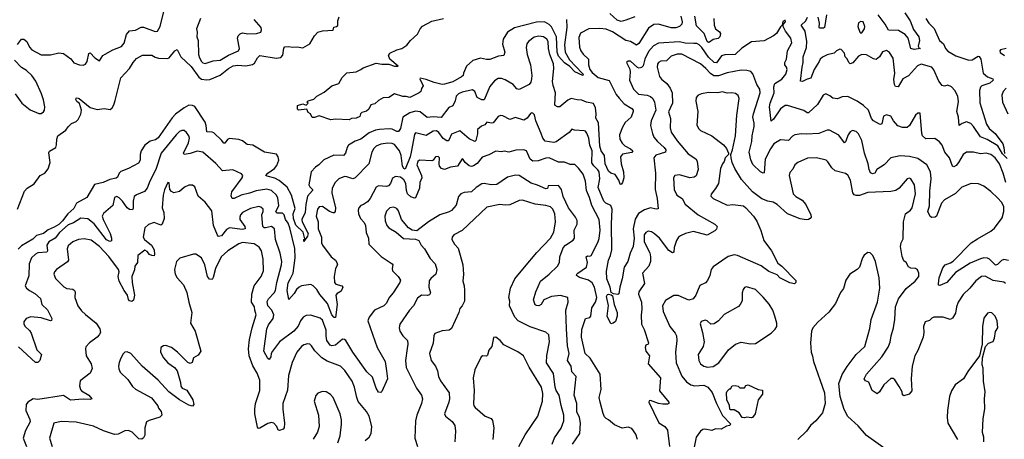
# Model space of a CAD drawing. Extents: x 1771496 to 1971148, y 471553 to 643630.
# Tile 342 of 656: x 1839709 to 1848180, y 560856 to 564463. Entities that reach past the tile are written whole.
import ezdxf

# ---------------------------------------------------------------- set-up
doc = ezdxf.new("R2010")
doc.units = 0

msp = doc.modelspace()

# ---------------------------------------------------------------- linework, layer by layer
at = {"layer": '0CON10XD'}
for points in [[(1839689.2, 564250.8), (1839725, 564296.7), (1839745, 564296.2), (1839770.8, 564275), (1839793.3, 564226.7), (1839813.3, 564205), (1839895, 564161.2), (1839975, 564160.8), (1840045, 564178.6), (1840085, 564172.9), (1840148.3, 564128.3), (1840175, 564092), (1840225, 564074.2), (1840255, 564072.5), (1840275, 564080), (1840290.5, 564105), (1840305, 564172.5), (1840315, 564177.5), (1840354.4, 564135), (1840395, 564111.2), (1840425.6, 564154.4), (1840445, 564168), (1840511.2, 564205), (1840585, 564234.3), (1840607.1, 564262.9), (1840629.5, 564335), (1840652.6, 564367.4), (1840705, 564372.5), (1840755, 564398.9), (1840775, 564400.6), (1840875, 564362.5), (1840895, 564366.2), (1840918.1, 564405), (1840970, 564615)], [(1839691.1, 562835), (1839751, 562989), (1839774.7, 563015.3), (1839835, 563053.1), (1839885.6, 563124.4), (1839925.8, 563145), (1839955, 563180), (1839970, 563235), (1839960.7, 563319.3), (1839966.7, 563333.3), (1840018.8, 563365), (1840027, 563387), (1840027.5, 563435), (1840037.5, 563465), (1840105.9, 563514.1), (1840125, 563542.5), (1840155, 563570), (1840195, 563587.5), (1840212.5, 563605), (1840235, 563650), (1840240, 563685), (1840223.6, 563743.6), (1840201.2, 563761.2), (1840192.9, 563777.1), (1840195, 563790), (1840205, 563792.2), (1840221.4, 563785), (1840315, 563708.9), (1840375, 563691.5), (1840435, 563698.6), (1840487.7, 563692.3), (1840503.8, 563705), (1840519.3, 563730.7), (1840530.9, 563769.1), (1840580.8, 563965), (1840655, 564044), (1840684.1, 564095.9), (1840715, 564130.8), (1840765, 564159.4), (1840845, 564158.5), (1840875, 564140.5), (1840902.6, 564132.6), (1840980.9, 564129.1), (1840995, 564135.7), (1841045, 564196.9), (1841065, 564206.2), (1841094.4, 564145), (1841185, 564061.8), (1841250.2, 563970.2), (1841273.4, 563953.4), (1841315, 563945.7), (1841345, 563950.2), (1841435, 563985.7), (1841505, 564043.8), (1841545, 564066.4), (1841585, 564071.2), (1841655, 564065.7), (1841711.6, 564078.4), (1841729.4, 564090.6), (1841755, 564134.2), (1841775.8, 564155.8), (1841915, 564132.5), (1841955, 564137.5), (1841972.1, 564157.9), (1841981.9, 564218.1), (1841990, 564230), (1842025, 564234), (1842056.1, 564226.1), (1842095, 564228.8), (1842145, 564221.2), (1842206.2, 564255), (1842245, 564325.8), (1842275, 564355.6), (1842315, 564367.1), (1842405, 564373.8), (1842410.5, 564399.5), (1842435, 564404.2), (1842445.6, 564414.4), (1842445.5, 564455), (1842456.9, 564486.9)], [(1845396.7, 564495), (1845408.9, 564445), (1845404.4, 564425), (1845384.3, 564405), (1845355, 564392.2), (1845315, 564393.2), (1845205, 564424.7), (1845165, 564421.2), (1845118.7, 564391.3), (1845035, 564258.1), (1845015, 564245.6), (1844964.6, 564274.6), (1844925, 564283.8), (1844809.4, 564359.4), (1844755, 564380.9), (1844701.1, 564388.9), (1844605, 564385.7), (1844533.2, 564346.8), (1844519.7, 564310.3), (1844526.4, 564226.4), (1844537.1, 564195), (1844557.4, 564167.4), (1844603.3, 564125), (1844601.5, 564075), (1844615, 564034.4), (1844635, 564008.2), (1844686.7, 563966.7), (1844779.6, 563939.6), (1844841.3, 563821.3), (1844867.6, 563787.6), (1844909.2, 563739.2), (1844975, 563700.8), (1844987.1, 563685), (1844987.5, 563675), (1844970.8, 563625), (1844919.4, 563580.6), (1844895, 563540), (1844868.5, 563475), (1844872.7, 563435), (1844892.4, 563402.4), (1844915, 563378.9), (1844965, 563353.1), (1844983.8, 563335), (1844976.9, 563323.1), (1844895, 563306), (1844877.7, 563285), (1844883.3, 563225), (1844902.7, 563155), (1844905.8, 563105), (1844896.2, 563063.8), (1844885, 563046.7), (1844875, 563050), (1844862.9, 563085), (1844831.5, 563131.5), (1844795, 563145.2), (1844775, 563161.6), (1844744.8, 563225), (1844740, 563295), (1844713.1, 563335), (1844699.5, 563375), (1844687.7, 563577.7), (1844666.4, 563616.4), (1844667.7, 563655), (1844664.3, 563705), (1844645, 563742.7), (1844585, 563754.8), (1844545, 563772.9), (1844505, 563774.4), (1844455, 563786.5), (1844425, 563771.8), (1844355, 563714.3), (1844335, 563714), (1844317, 563727), (1844312.9, 563735), (1844317.9, 563835), (1844297.9, 563897.9), (1844293.3, 563933.3), (1844304.3, 564045), (1844301.1, 564085), (1844269.8, 564165), (1844259, 564215), (1844256.6, 564275), (1844243.3, 564295), (1844215, 564315.3), (1844175, 564322.1), (1844135, 564312.1), (1844086.9, 564275), (1844073.1, 564255), (1844067.8, 564225), (1844074.5, 564165), (1844103.8, 564075), (1844115.4, 563985), (1844113.3, 563955), (1844105.7, 563925), (1844092.8, 563907.2), (1844007, 563863), (1843985, 563870), (1843954, 563905), (1843885, 563947.1), (1843855, 563956.7), (1843825, 563956.7), (1843795, 563936.9), (1843755, 563888.1), (1843705, 563774.2), (1843684.5, 563774.5), (1843644.4, 563794.4), (1843625.6, 563845), (1843605, 563861.1), (1843515, 563840), (1843485.5, 563825), (1843465, 563805.5), (1843455.5, 563764.5), (1843435, 563723.8), (1843401.5, 563708.5), (1843335, 563623.3), (1843265, 563627.8), (1843215, 563621.8), (1843155, 563672.7), (1843115, 563676.6), (1843065, 563664), (1843005, 563625.4), (1842985, 563528.8), (1842968.7, 563501.3), (1842955, 563501.1), (1842915, 563521.2), (1842886.6, 563526.6), (1842805, 563520.2)], [(1845001.8, 564488.2), (1844925, 564458.9), (1844885, 564447.5), (1844850.3, 564460.3), (1844785, 564516.9)], [(1845680, 564475), (1845684.1, 564415), (1845695.3, 564385.3), (1845729.9, 564359.9), (1845737.3, 564345), (1845733.1, 564315), (1845719.3, 564300.7), (1845675, 564291.9), (1845645, 564270.7), (1845635, 564268), (1845625, 564274.7), (1845597.7, 564345), (1845531.9, 564411.9), (1845516.3, 564495)], [(1848205, 563270), (1848165, 563310.8), (1848125, 563377.8), (1848032.3, 563432.3), (1847976, 563456), (1847915, 563546.2), (1847890.5, 563570.5), (1847855, 563584.6), (1847818.3, 563571.7), (1847792.5, 563555), (1847785.5, 563625), (1847772.8, 563675), (1847786.2, 563756.2), (1847781.1, 563805), (1847754.5, 563855), (1847725, 563885.6), (1847695, 563902), (1847665, 563890.8), (1847645, 563898.1), (1847616.2, 563936.2), (1847575, 564033.8), (1847555, 564054), (1847465, 564080.4), (1847433.3, 564066.7), (1847355, 563981.1), (1847305.7, 563955), (1847266.2, 563885), (1847245, 563888.8), (1847235, 563907.5), (1847228.7, 563948.7), (1847238.2, 564005), (1847223.4, 564133.4), (1847192.7, 564182.7), (1847165, 564197.8), (1847133.3, 564186.7), (1847105, 564144), (1847078.9, 564121.1), (1847055, 564125.7), (1846995, 564162), (1846955, 564164), (1846925, 564148.8), (1846877.8, 564092.2), (1846855, 564084), (1846841.4, 564095), (1846827.5, 564127.5), (1846812.2, 564145), (1846805, 564176), (1846777.5, 564207.5), (1846765, 564210), (1846735, 564195.8), (1846715, 564174.3), (1846655, 564161.5), (1846615, 564140.6), (1846596.2, 564125), (1846587.5, 564105), (1846543.3, 564035), (1846515, 563960.8), (1846485, 563953.3), (1846445, 563933.1), (1846427.5, 563935), (1846440, 564055), (1846450.7, 564095), (1846448.8, 564145), (1846478.7, 564225), (1846480.2, 564275), (1846465.8, 564365), (1846431.6, 564415), (1846472.4, 564455), (1846488.1, 564485)], [(1846650, 564505), (1846633.4, 564396.6), (1846625, 564390.8), (1846590.8, 564390.8), (1846585.7, 564395.7), (1846588.9, 564435), (1846579.8, 564485)], [(1847323.2, 564523.2), (1847369.8, 564455), (1847398.9, 564378.9), (1847444.6, 564315), (1847450, 564285), (1847438.8, 564235), (1847447.5, 564217.5), (1847460, 564215), (1847405, 564207.8), (1847376, 564215), (1847352.1, 564305), (1847326.1, 564336.1), (1847269.4, 564369.4), (1847185, 564372.1), (1847154.7, 564425), (1847094.5, 564504.5)], [(1847228, 563595), (1847205, 563633.3), (1847165, 563646.7), (1847140, 563635), (1847125, 563568.8), (1847115, 563562.5), (1847105, 563565.7), (1847055, 563593.3), (1847038.5, 563615), (1847012.5, 563685), (1846969.2, 563725), (1846915, 563762.7), (1846835, 563802.9), (1846785, 563799.2), (1846745, 563784), (1846705, 563788), (1846679.7, 563809.7), (1846645, 563826), (1846620.8, 563815), (1846572.7, 563735), (1846495, 563661.9), (1846483.2, 563663.2), (1846455, 563682.9), (1846315, 563725.9), (1846295, 563726.7), (1846254.1, 563695.9), (1846195, 563606.9), (1846175, 563590), (1846159, 563715), (1846164.3, 563745), (1846201.1, 563835), (1846196.9, 563886.9), (1846204.7, 563915.3), (1846265, 563951.5), (1846299.6, 563995), (1846312.7, 564035), (1846307.3, 564055), (1846291.5, 564075), (1846292.2, 564095), (1846306.4, 564125), (1846313.6, 564196.4), (1846353.3, 564265), (1846344.3, 564305), (1846297.1, 564365), (1846277.5, 564405), (1846278.3, 564421.7), (1846296.2, 564445), (1846295, 564460), (1846275, 564447.5), (1846270, 564415), (1846255, 564402.5), (1846218.9, 564345), (1846194.3, 564325), (1846115, 564282), (1846005.6, 564274.4), (1845920.9, 564219.1), (1845865, 564162.9), (1845775, 564160), (1845746.9, 564153.1), (1845705, 564091.5), (1845685, 564096.2), (1845635, 564141.4), (1845576.9, 564225), (1845555, 564246.2), (1845535, 564259.1), (1845509.8, 564259.8), (1845435, 564261.3), (1845385, 564272.9), (1845205, 564262.9), (1845161, 564239), (1845118.8, 564191.2), (1845086.7, 564125), (1845072.7, 564067.3), (1845058.5, 564051.5), (1845038, 564048), (1845025, 564052.5), (1844965, 564107.1), (1844942.7, 564107.3), (1844930, 564095), (1844957.5, 564037.5), (1844962.4, 564012.4), (1844956.2, 563945), (1844989.6, 563865), (1845034, 563824), (1845106, 563816), (1845135, 563804.5), (1845155, 563785.6), (1845170.9, 563755), (1845182.3, 563685), (1845141.2, 563595), (1845136.7, 563555), (1845151.9, 563485), (1845165.6, 563455), (1845195.5, 563415), (1845253.3, 563365), (1845268.1, 563345), (1845263.8, 563325), (1845219.6, 563310.4), (1845182.4, 563297.6), (1845165.8, 563275), (1845180.3, 563145), (1845175.4, 563005), (1845194.7, 562925), (1845202.3, 562837.7), (1845185, 562833.5), (1845135, 562847.5), (1845085, 562828.5), (1845033.6, 562796.4), (1845005, 562750), (1844987.6, 562665), (1844994.8, 562585.2), (1844987.6, 562512.4), (1844961.2, 562455), (1844940.8, 562385), (1844908.8, 562335), (1844893.5, 562235), (1844871.5, 562165), (1844862.5, 562107.5), (1844855, 562102), (1844816.4, 562106.4), (1844797.7, 562117.7), (1844788.2, 562165), (1844760, 562235), (1844758.8, 562301.2), (1844775, 562396.7), (1844793.2, 562436.8), (1844803.1, 562485), (1844799.4, 562705), (1844805.2, 562835.2), (1844795, 562865.6), (1844752.9, 562885), (1844735, 562903.1), (1844685, 563020.8), (1844699.4, 563095), (1844694.7, 563154.7), (1844683.7, 563173.7), (1844647.3, 563207.3), (1844632.6, 563232.6), (1844633.7, 563335), (1844614.7, 563385.3), (1844605.9, 563445), (1844588, 563488), (1844575.6, 563505), (1844565, 563508.8), (1844483.6, 563513.6), (1844458.3, 563521.7), (1844436.7, 563495), (1844325, 563414.4), (1844305, 563409.1), (1844230, 563420), (1844208.6, 563445), (1844195.8, 563484.2), (1844150.8, 563595), (1844139.4, 563645), (1844125, 563660.8), (1844115, 563662.5), (1844105, 563655.8), (1844074, 563616), (1844045, 563600), (1843975, 563621.4), (1843925, 563605.8), (1843865, 563637.5), (1843845, 563639.2), (1843825, 563630), (1843783.1, 563576.9), (1843765, 563572.5), (1843728.3, 563581.7), (1843709.8, 563560.2), (1843681.8, 563548.2), (1843649.1, 563520.9), (1843647.7, 563482.3), (1843634.3, 563425.7), (1843625, 563416), (1843575, 563440.3), (1843495, 563508.6), (1843425, 563480.6), (1843405, 563434.2), (1843395, 563422.5), (1843385, 563421.8), (1843351, 563441), (1843315, 563494.6), (1843295, 563509.4), (1843265, 563506.1), (1843205, 563467.3), (1843115, 563491.2), (1843104.5, 563475.5), (1843078.2, 563325), (1843069.5, 563285), (1843025, 563179.5), (1843015, 563183.2), (1843003.4, 563205), (1842991.5, 563295), (1842977.7, 563335), (1842935, 563389.1), (1842915, 563400.3), (1842875, 563401.8), (1842815.4, 563394.6), (1842774.6, 563375.4), (1842755.7, 563355), (1842740, 563325), (1842713.1, 563225), (1842595, 563104.3), (1842575, 563095.6), (1842525, 563113.8), (1842504.7, 563115.3), (1842455, 563095.4), (1842422.3, 563065), (1842397.5, 563015), (1842394.7, 562975), (1842425.4, 562845), (1842424.2, 562815.8), (1842415, 562804), (1842405, 562802.5), (1842375, 562815.7), (1842315, 562856.5), (1842285, 562854.2), (1842271.1, 562835), (1842259.5, 562775), (1842276.3, 562726.3), (1842276.2, 562685), (1842277.7, 562665), (1842305.3, 562595), (1842306.8, 562545), (1842313.2, 562525), (1842390, 562425), (1842426, 562395), (1842438.8, 562375), (1842443.8, 562355), (1842426, 562325), (1842413.3, 562255), (1842416.2, 562205), (1842428.7, 562188.7), (1842480, 562175), (1842490, 562165), (1842475, 562128.6), (1842440.2, 562109.8), (1842430, 562095), (1842440.9, 562015), (1842425.7, 561904.3), (1842415, 561904.2), (1842395, 561925.8), (1842357.1, 562025), (1842291.9, 562101.9), (1842264.4, 562145), (1842235, 562175.7), (1842215, 562187.5), (1842135, 562175.4), (1842112.9, 562165), (1842089.4, 562145), (1842069.6, 562110.4), (1842025, 562057.5), (1842011.2, 562135), (1842019.1, 562200.9), (1842037, 562233), (1842063.1, 562285), (1842079.7, 562415), (1842077, 562497), (1842033.3, 562675), (1842018, 562715), (1841996, 562746), (1841985, 562785.5), (1841970.3, 562800.3), (1841925, 562801.3), (1841912.4, 562812.4), (1841938.3, 562865), (1841928.8, 562928.8), (1841918.5, 562955), (1841876, 562996), (1841835, 563007.8), (1841745, 562993.5), (1841685, 562970.9), (1841615, 562956.2), (1841555, 562926.5), (1841535.8, 562925.8), (1841527.9, 562947.9), (1841533.6, 562985), (1841624.2, 563105), (1841628.8, 563125), (1841618.6, 563138.6), (1841543, 563173), (1841453.7, 563163.7), (1841396.9, 563226.9), (1841285, 563325.3), (1841235, 563333.9), (1841175, 563313.1), (1841122.9, 563305), (1841119.1, 563315), (1841161.2, 563405), (1841169.5, 563445), (1841164.4, 563465), (1841145, 563494), (1841125, 563510), (1841105, 563511.4), (1841085, 563502.9), (1841055, 563474.4), (1840925.3, 563314.7), (1840879.6, 563175), (1840828.1, 563075), (1840805.6, 563015), (1840782.1, 562987.9), (1840715, 562957.8), (1840695, 562942.5), (1840685, 562902.5), (1840685.9, 562844.1), (1840680.3, 562829.7), (1840655, 562831.1), (1840633.3, 562845), (1840595, 562903.5), (1840565, 562932.2), (1840545, 562942.9), (1840525, 562936.2), (1840510, 562865), (1840431.5, 562798.5), (1840420, 562775), (1840426.8, 562745), (1840486.4, 562625), (1840500, 562585), (1840498.9, 562561.1), (1840485, 562557.9), (1840455, 562571.1), (1840349.3, 562709.3), (1840295, 562750.2), (1840235, 562758.4), (1840172.7, 562717.3), (1840125, 562699.6), (1840052.3, 562635), (1840013.7, 562586.3), (1839959.6, 562555), (1839942.2, 562525), (1839947.9, 562475), (1839943.8, 562466.2), (1839865, 562458.7), (1839845, 562448.5), (1839810.4, 562415), (1839790.9, 562365), (1839787.4, 562262.6), (1839756.2, 562175), (1839766.7, 562155), (1839794.5, 562134.5), (1839839.8, 562109.8), (1839887, 562067), (1839900.8, 562015), (1839949.1, 561969.1), (1839987.1, 561895), (1839983.3, 561876.7), (1839975, 561873.3), (1839895, 561899.4), (1839805, 561908.1), (1839765, 561895.8), (1839745.8, 561865), (1839746, 561845), (1839755, 561826.7), (1839792.4, 561792.4), (1839807.9, 561767.9), (1839857.1, 561625), (1839896.7, 561585), (1839883.3, 561535), (1839865, 561516.7), (1839845, 561516.2), (1839699.9, 561649.9)], [(1841264.4, 564475), (1841230.4, 564385), (1841236.4, 564355), (1841233.8, 564315), (1841243.9, 564283.9), (1841248.7, 564165), (1841256.1, 564135), (1841274.4, 564104.4), (1841285, 564093.3), (1841305, 564086.5), (1841375, 564110.9), (1841435, 564116.2), (1841505, 564159.5), (1841590.6, 564195), (1841600.8, 564215), (1841583.8, 564305), (1841589.5, 564325), (1841605, 564343.1), (1841625, 564349.1), (1841672.6, 564342.6), (1841745.5, 564344.5), (1841782.9, 564357.1), (1841790, 564375), (1841785.8, 564395), (1841727.5, 564465)], [(1844414.4, 564464.4), (1844417, 564395), (1844396.5, 564246.5), (1844403, 564183), (1844438.7, 564118.7), (1844547.9, 564005), (1844556.1, 563995), (1844555, 563982.9), (1844484.4, 564015), (1844442.2, 564062.2), (1844395, 564094), (1844345, 564150), (1844332.4, 564185), (1844326.7, 564315), (1844285, 564402.5), (1844265, 564422.7), (1844224.2, 564444.2), (1844155, 564442.8), (1843965, 564393.1), (1843904.7, 564355), (1843867.5, 564295), (1843863.8, 564253.8), (1843884.3, 564185), (1843874.1, 564155.9), (1843828.8, 564151.2), (1843755, 564120.6), (1843725, 564120), (1843675, 564134), (1843607.3, 564112.7), (1843552, 564065), (1843526.2, 564005), (1843523.3, 563985), (1843509.1, 563970.9), (1843435, 563929.4), (1843365, 563908.6), (1843345, 563907.1), (1843275, 563922.7), (1843205, 563949.6), (1843155, 563960), (1843151.2, 563955), (1843181.2, 563895), (1843165, 563872.5), (1843160, 563845), (1843146.7, 563835), (1843065, 563793.8), (1843035, 563804), (1843005, 563802.9), (1842935, 563826.7), (1842885, 563796), (1842835, 563790.8), (1842795, 563768.8), (1842765, 563740), (1842729.5, 563730.5), (1842712.5, 563695), (1842693.3, 563676.7), (1842652.5, 563665), (1842642.5, 563655), (1842635, 563632.5), (1842605, 563617.5), (1842565, 563613.3), (1842545, 563603.3), (1842425, 563608), (1842385, 563603.8), (1842285, 563637.5), (1842245, 563623.3), (1842225, 563622.5), (1842212.5, 563655), (1842190, 563665), (1842180, 563695), (1842106.7, 563686.7), (1842100, 563695), (1842100, 563725), (1842145, 563740), (1842175, 563730), (1842190, 563745), (1842180, 563755), (1842190, 563765), (1842238.8, 563781.2), (1842265, 563806.2), (1842328.8, 563841.2), (1842395, 563894.5), (1842454.2, 563915), (1842484.5, 563965.5), (1842524.2, 564005.8), (1842605, 564014.5), (1842645, 564034.3), (1842665, 564050.8), (1842775, 564089.4), (1842825, 564080.8), (1842885, 564080.5), (1842935, 564063.5), (1842965.9, 564064.1), (1842894.4, 564125), (1842882.5, 564155), (1842894.1, 564175.9), (1842953.3, 564205), (1842996.2, 564215), (1843040.8, 564245), (1843072.5, 564285), (1843131.5, 564338.5), (1843155, 564386), (1843175, 564407.5), (1843255, 564449.6), (1843356.2, 564473.8)], [(1846945, 564347.5), (1846955, 564350), (1846977.5, 564385), (1846980, 564405), (1846965, 564444), (1846945, 564448.6), (1846924.2, 564435.8), (1846920.9, 564405), (1846937.5, 564355), (1846945, 564347.5)], [(1847503.8, 564475), (1847531.5, 564435), (1847577.5, 564387.5), (1847622.2, 564285), (1847655.5, 564255), (1847675.3, 564215), (1847695, 564192.7), (1847763.9, 564153.9), (1847875, 564115.8), (1847902.3, 564117.7), (1847955, 564150), (1847965, 564146.2), (1847977.3, 564125), (1847996.9, 564005), (1848035, 563973.3), (1848081.2, 563955), (1848084.2, 563945), (1848055, 563919.2), (1847985.4, 563894.6), (1847975, 563882), (1847967.7, 563855), (1847968.9, 563748.9), (1848027.7, 563565), (1848048.8, 563528.8), (1848101.2, 563485), (1848166.2, 563396.2), (1848176.7, 563365), (1848182.1, 563312.1)], [(1848215, 562392.9), (1848175, 562400.9), (1848156.1, 562393.9), (1848120.5, 562359.5), (1848105, 562353.5), (1848053.5, 562403.5), (1848035, 562413.8), (1848005, 562416.2), (1847975, 562408.2), (1847885, 562369.6), (1847759.1, 562290.9), (1847685.8, 562205), (1847625, 562178.8), (1847615, 562182.5), (1847612.5, 562192.5), (1847620.6, 562245), (1847650.9, 562329.1), (1847672, 562355), (1847717.4, 562372.6), (1847741, 562389), (1847896.1, 562543.9), (1847949.3, 562580.7), (1848065, 562644.7), (1848095, 562670), (1848160.7, 562759.3), (1848174.7, 562815), (1848176.6, 562856.6), (1848155.6, 562895.6), (1848125, 562928.5), (1848065, 562986.9), (1848005, 563031.4), (1847957.7, 563052.3), (1847895, 563055.6), (1847815, 563022.9), (1847760.1, 562969.9), (1847665, 562914.4), (1847640.5, 562885), (1847597.1, 562775), (1847585, 562766), (1847555, 562763.8), (1847542.7, 562772.7), (1847522.5, 562815), (1847535.8, 562864.2), (1847538.8, 562991.2), (1847552, 563095), (1847543.6, 563155), (1847514.3, 563215), (1847435, 563268.8), (1847365, 563286.3), (1847285, 563292.1), (1847204.6, 563275.4), (1847145, 563217.1), (1847084.2, 563175), (1847065, 563143.3), (1847045, 563138.8), (1847028.3, 563148.3), (1847016.7, 563175), (1847007.3, 563225), (1846976.9, 563315), (1846953.8, 563425), (1846925, 563480.8), (1846905, 563503.1), (1846875, 563510.6), (1846855, 563500.8), (1846837.2, 563472.8), (1846815, 563413.3), (1846805, 563404), (1846755, 563470), (1846675, 563512.9), (1846655, 563512.5), (1846585, 563484.4), (1846479.5, 563480.5), (1846435, 563481.8), (1846377.6, 563472.4), (1846357, 563463), (1846324.2, 563425.8), (1846255, 563431.1), (1846198.1, 563395), (1846167.1, 563352.9), (1846122.3, 563265), (1846113.6, 563146.4), (1846105, 563144.3), (1846082.5, 563155), (1846017.5, 563217.5), (1845998.2, 563258.2), (1845983.7, 563325), (1846007.3, 563415), (1846010.8, 563465), (1846027.8, 563545), (1846028.5, 563575), (1846017.7, 563625), (1846020.8, 563655), (1846078.5, 563835), (1846076.1, 563865), (1846050.4, 563905), (1846016.9, 563996.9), (1845997.9, 564017.9), (1845965, 564026.9), (1845915, 564029.1), (1845795.6, 564005.6), (1845720, 563980), (1845681.6, 563981.6), (1845651.2, 564001.2), (1845612.1, 564045), (1845565, 564085.3), (1845405, 564167.9), (1845365, 564165.8), (1845315, 564149.6), (1845275, 564110), (1845223.6, 564106.4), (1845205, 564095.8), (1845197.5, 564082.5), (1845194.6, 564055), (1845213.9, 563973.9), (1845231.7, 563951.7), (1845276.9, 563915), (1845305, 563874.2), (1845322.2, 563835), (1845325.5, 563745), (1845291.7, 563671.7), (1845308.5, 563615), (1845306.2, 563535), (1845315.3, 563495.3), (1845365, 563422.5), (1845460.4, 563310.4), (1845527.2, 563267.2), (1845538.5, 563248.5), (1845545.4, 563175), (1845529.6, 563120.4), (1845511.7, 563108.3), (1845475, 563103.8), (1845385, 563128.9), (1845345, 563124.2), (1845334.4, 563105), (1845340.8, 563005), (1845361.9, 562955), (1845408.1, 562925), (1845435, 562878.6), (1845545.3, 562785.3), (1845690.8, 562705), (1845709.4, 562685), (1845705, 562663.3), (1845690.9, 562649.1), (1845625, 562611.9), (1845505, 562641.2), (1845435.9, 562624.1), (1845394.1, 562605.9), (1845377, 562593), (1845359.2, 562565), (1845340, 562505), (1845335.5, 562464.5), (1845325, 562458), (1845295, 562480.6), (1845212.7, 562585), (1845171.7, 562621.7), (1845145, 562638.5), (1845115, 562644.5), (1845095, 562633.3), (1845082, 562615), (1845082.9, 562555), (1845129.8, 562459.8), (1845137.3, 562425), (1845136.8, 562385), (1845120.8, 562345), (1845068.5, 562285), (1845084.4, 562195), (1845035.6, 562125), (1845033.6, 562105), (1845059.2, 562035), (1845062.7, 561975), (1845055.5, 561924.5), (1845057.3, 561845), (1845080.3, 561800.3), (1845119.2, 561685), (1845115.8, 561674.2), (1845096.7, 561665), (1845091.2, 561645), (1845096.7, 561615), (1845126.7, 561575), (1845116.2, 561505), (1845221.1, 561385), (1845213.1, 561273.1), (1845293.3, 561175), (1845292.5, 561165), (1845281.7, 561158.3), (1845242.9, 561157.1), (1845205, 561163.3), (1845135, 561188.8), (1845125, 561187.5), (1845122.5, 561175), (1845206.4, 560996.4), (1845258.8, 560965), (1845281.2, 560935), (1845299.5, 560795)], [(1848195, 564215.6), (1848147.5, 564205), (1848140.8, 564195), (1848145, 564181.2), (1848182.5, 564155)], [(1839670, 563825), (1839726.9, 563746.9), (1839799.1, 563689.1), (1839875, 563657.8), (1839895, 563657.1), (1839915, 563670), (1839923.1, 563686.9), (1839925.3, 563714.7), (1839914.7, 563775), (1839898.2, 563825), (1839846.7, 563935), (1839815, 563982.5), (1839767, 564027), (1839725, 564052), (1839665, 564115.4)], [(1848191.1, 562195), (1848175, 562208.2), (1848085, 562221.8), (1848015, 562257.5), (1847983.4, 562256.6), (1847935, 562218), (1847883.8, 562156.2), (1847825, 562100.8), (1847782.9, 562035), (1847768.1, 561995), (1847760.3, 561939.7), (1847735, 561896.2), (1847715, 561886.2), (1847655, 561907.1), (1847575, 561905.7), (1847555, 561897.5), (1847535, 561878.6), (1847500, 561865), (1847484.4, 561825.6), (1847488.9, 561775), (1847481.5, 561735), (1847435, 561618.8), (1847410, 561575), (1847387.1, 561485), (1847378.6, 561375), (1847385, 561272.5), (1847360, 561245), (1847315, 561230), (1847305, 561237.5), (1847302.5, 561265), (1847275, 561308.8), (1847238.3, 561368.3), (1847225, 561378), (1847205, 561380), (1847143.8, 561325), (1847105, 561263.3), (1847085, 561246.2), (1847044.2, 561275), (1847015, 561347.5), (1846985, 561358.8), (1846974, 561375), (1846995, 561416.2), (1847125.5, 561565), (1847181.4, 561648.6), (1847197.8, 561692.2), (1847205.4, 561745), (1847225.4, 561815), (1847237.3, 561885), (1847243.9, 561995), (1847268.9, 562065), (1847335, 562152.9), (1847414.2, 562215), (1847444, 562255), (1847444, 562285), (1847432.3, 562312.3), (1847415.8, 562325.8), (1847375, 562328.8), (1847355, 562337.5), (1847335.8, 562375.8), (1847315, 562390), (1847301.7, 562428.3), (1847286.2, 562515), (1847291.2, 562545), (1847309.2, 562580.8), (1847313.4, 562726.6), (1847330.8, 562795), (1847372.1, 562825), (1847387.1, 562845), (1847416.9, 562965), (1847406.9, 563045), (1847375, 563094), (1847365, 563100.8), (1847345, 563096), (1847275.4, 563014.6), (1847245.3, 562994.7), (1847203.6, 562986.4), (1847005, 562976.5), (1846935, 562952.2), (1846905, 562950.9), (1846889.2, 562959.2), (1846877.5, 562975), (1846856.6, 563085), (1846835, 563127.7), (1846815, 563141.5), (1846724, 563165), (1846695, 563190.6), (1846661.9, 563241.9), (1846646, 563256), (1846564.5, 563275.5), (1846488, 563272), (1846403.3, 563236.7), (1846379.2, 563215), (1846360.9, 563179.1), (1846335, 563148.6), (1846328.4, 563125), (1846364.7, 562965), (1846385, 562943.9), (1846442.2, 562912.2), (1846471.9, 562875), (1846516.5, 562785), (1846517.5, 562765), (1846511.1, 562755), (1846495, 562745.4), (1846475, 562744), (1846422.4, 562752.4), (1846315, 562793.8), (1846225, 562875.6), (1846190, 562895), (1846145, 562904.3), (1846094.6, 562924.6), (1846012.3, 562982.3), (1845920.2, 563090.2), (1845861.9, 563185), (1845840, 563235), (1845831.2, 563275), (1845827.5, 563305), (1845840.8, 563345), (1845867.5, 563465), (1845877.9, 563642.1), (1845899.4, 563785), (1845891.4, 563811.4), (1845867.9, 563827.9), (1845834.4, 563834.4), (1845795, 563831.9), (1845755, 563842.5), (1845715, 563835.6), (1845635, 563836.7), (1845575, 563827.1), (1845546.7, 563815), (1845528.8, 563795), (1845526.1, 563763.9), (1845544.3, 563675), (1845535.9, 563555.9), (1845551.2, 563525), (1845565, 563510), (1845665, 563464.2), (1845765, 563388.8), (1845791.2, 563355), (1845807.5, 563315), (1845806.7, 563303.3), (1845778.8, 563275), (1845771.2, 563245), (1845754.2, 563225), (1845737.5, 563185), (1845720, 563055), (1845695, 563012), (1845657.7, 562962.3), (1845656.2, 562945), (1845673.8, 562925), (1845795, 562869.4), (1845845, 562874.4), (1845935, 562862.9), (1845957.1, 562847.1), (1846023.4, 562773.4), (1846050.3, 562730.3), (1846085, 562650), (1846110, 562565), (1846175.8, 562475), (1846230.3, 562370.3), (1846265.5, 562345.5), (1846385, 562220), (1846386.2, 562205), (1846375, 562193.3), (1846335, 562200.8), (1846250, 562245), (1846225, 562268.8), (1846155, 562299.2), (1846086.9, 562346.9), (1845884.1, 562435.9)], [(1848196.9, 563875), (1848170.6, 563845), (1848158.9, 563815), (1848164.6, 563755), (1848210, 563655)], [(1842805, 563520.2), (1842769.2, 563515), (1842715, 563490.8), (1842643.3, 563435), (1842595, 563420.3), (1842538.1, 563385), (1842526.2, 563365), (1842512.2, 563315), (1842495, 563297.1), (1842412.4, 563297.6), (1842325, 563257.5), (1842283.3, 563215), (1842253.4, 563196.6), (1842216.2, 563155), (1842198.1, 563045), (1842205, 563026), (1842227.5, 563005), (1842227.1, 562995), (1842185, 562947.1), (1842169.6, 562875), (1842163.8, 562805), (1842135.5, 562745), (1842138.8, 562725), (1842191.9, 562625), (1842185, 562601.4), (1842155, 562557.5), (1842155, 562572.5), (1842161.7, 562578.3), (1842147, 562637), (1842085, 562697.5), (1842064.8, 562755), (1842063, 562795), (1842079.9, 562840.1), (1842047.3, 562955), (1842011.2, 563025), (1841941, 563081), (1841905, 563100), (1841837.6, 563117.6), (1841828, 563125), (1841844.4, 563145), (1841901.9, 563185), (1841920.6, 563209.4), (1841940, 563255), (1841932.7, 563285), (1841917.5, 563307.5), (1841815, 563324), (1841715.7, 563385.7), (1841665, 563389.1), (1841625, 563421.8), (1841594.7, 563434.7), (1841515, 563441.8), (1841496.8, 563433.2), (1841475, 563402.2), (1841465, 563401.9), (1841446.7, 563426.7), (1841380.2, 563490.2), (1841365, 563497.3), (1841318.9, 563498.9), (1841314.1, 563554.1), (1841303.7, 563583.7), (1841215, 563716.7), (1841195, 563725.5), (1841165, 563727.9), (1841125, 563706.6), (1841050.1, 563649.9), (1841021.1, 563618.9), (1840901.4, 563448.6), (1840878, 563432), (1840831.2, 563418.8), (1840785, 563384.1), (1840753.2, 563335), (1840745.8, 563305), (1840744.6, 563255), (1840730.8, 563229.2), (1840645, 563184.4), (1840580.4, 563159.6), (1840565.8, 563145), (1840550.6, 563109.4), (1840539.1, 563100.9), (1840485, 563090.6), (1840427.2, 563062.8), (1840352.1, 563047.9), (1840286.9, 562935), (1840198.8, 562885), (1840175, 562841.2), (1840124.7, 562795.3), (1840077.4, 562735), (1840045, 562704.2), (1840005, 562678.9), (1839955, 562658.2), (1839914, 562625), (1839855, 562606.9), (1839823, 562577), (1839725, 562518.1), (1839695, 562490.6)], [(1848193.8, 563063.8), (1848171.2, 563145), (1848139.4, 563225), (1848100.3, 563275), (1848065, 563303.3), (1848025, 563315.5), (1847975, 563310), (1847914, 563326), (1847855, 563324.3), (1847825, 563305.7), (1847786.5, 563235), (1847765, 563210), (1847745, 563198.6), (1847734.6, 563204.6), (1847708.1, 563275), (1847668.6, 563325), (1847645.4, 563385.4), (1847622.6, 563412.6), (1847581.4, 563441.4), (1847505, 563440.6), (1847477.5, 563465), (1847470.6, 563485), (1847455, 563660), (1847435, 563660), (1847417.3, 563642.7), (1847364.2, 563555), (1847345, 563536), (1847305, 563537.5), (1847265, 563550), (1847228, 563595)], [(1845025, 560853.8), (1845010.3, 560900.3), (1844975, 560948), (1844945, 560960), (1844892.7, 560952.7), (1844825, 560981.2), (1844775, 561024), (1844753.3, 561035), (1844739.3, 561049.3), (1844728.3, 561078.3), (1844704.4, 561175), (1844694.4, 561215), (1844711.9, 561285), (1844702.7, 561415), (1844617.5, 561555), (1844574.4, 561595), (1844541.2, 561735), (1844545, 561800), (1844576.2, 561893.8), (1844615, 561903.8), (1844623.8, 561915), (1844630.8, 561985), (1844663.8, 562035), (1844673.8, 562075), (1844655.2, 562165), (1844635, 562202.1), (1844602.5, 562225), (1844525, 562247.9), (1844500.8, 562265), (1844501.4, 562275), (1844511.4, 562285), (1844585, 562335.6), (1844595.3, 562375.3), (1844581.9, 562425), (1844595, 562433.1), (1844615, 562430.6), (1844625, 562435.8), (1844683, 562547), (1844695, 562582.5), (1844702.1, 562655), (1844693.2, 562745), (1844631.2, 562865), (1844611.1, 562935), (1844584.8, 562995), (1844578, 563075), (1844556, 563135), (1844517.8, 563187.8), (1844485, 563218.9), (1844445, 563217.8), (1844395, 563238.8), (1844345, 563239.6), (1844265, 563276.7), (1844235, 563272.9), (1844171, 563249), (1844125, 563246.1), (1844100, 563265), (1844070, 563335), (1844045, 563345.4), (1843976.8, 563343.2), (1843916.5, 563323.5), (1843878.2, 563331.8), (1843853.8, 563326.2), (1843805, 563334.6), (1843745, 563300.8), (1843687.5, 563282.5), (1843645, 563227.9), (1843612.9, 563207.1), (1843595, 563201.1), (1843575, 563207.5), (1843542.5, 563235), (1843525, 563262.5), (1843515, 563266.7), (1843475.4, 563204.6), (1843415, 563195.4), (1843365, 563176.9), (1843339.2, 563185), (1843322.2, 563205), (1843317.1, 563225), (1843321.2, 563275), (1843308.8, 563288.8), (1843286.7, 563285), (1843266.7, 563255), (1843255, 563250.8), (1843148.8, 563255), (1843133.6, 563245), (1843124.6, 563215), (1843164.8, 563124.8), (1843167.5, 563105), (1843152.7, 563065), (1843148.2, 563015), (1843115, 562930.8), (1843105, 562928.6), (1843075, 562939.4), (1843046.4, 562966.4), (1843036.5, 562995), (1843031.6, 563055), (1843015, 563086.2), (1842985, 563109.2), (1842943.2, 563116.8), (1842917.6, 563102.4), (1842900, 563055), (1842882, 563035), (1842865, 563029.6), (1842795, 563033.8), (1842775, 563024.4), (1842724.7, 562925.3), (1842702.1, 562897.9), (1842666.7, 562875), (1842643.8, 562865), (1842628, 562845), (1842622, 562825), (1842623.1, 562795), (1842641.9, 562755), (1842671.4, 562721.4), (1842685.6, 562695), (1842690.6, 562635), (1842711.4, 562585), (1842712.7, 562532.7), (1842818, 562428), (1842914, 562365), (1842918.8, 562355), (1842913.1, 562325), (1842917.5, 562305), (1842965.5, 562255.5), (1842985.8, 562225), (1842980.8, 562205), (1842922.5, 562115), (1842891.1, 562078.9), (1842862.5, 562025), (1842841.2, 562005), (1842760.8, 561965), (1842715.8, 561905), (1842704, 561875), (1842785.4, 561645), (1842852.5, 561525), (1842865.5, 561444.5), (1842874, 561375), (1842825, 561267.5), (1842815, 561257.5), (1842795, 561262.5), (1842776, 561296), (1842745, 561390), (1842696.6, 561436.6), (1842574.8, 561604.8), (1842515, 561704.3), (1842503.3, 561715), (1842485, 561717.1), (1842425.3, 561664.7), (1842395, 561658.8), (1842380, 561665), (1842352.1, 561705), (1842344.7, 561745), (1842344.7, 561795), (1842315, 561881.1), (1842295, 561897.9), (1842215, 561924.6), (1842175, 561920), (1842148.6, 561905), (1842125.6, 561875), (1842105, 561828.6), (1842067.5, 561785), (1841943.3, 561695), (1841882.9, 561615), (1841872.5, 561595), (1841868.6, 561565), (1841855, 561543.3), (1841845, 561550), (1841810.5, 561615), (1841836, 561805), (1841849.8, 561840.3), (1841888.8, 561895), (1841894.6, 561925), (1841879.3, 561965), (1841843.9, 562005), (1841839.4, 562040.6), (1841850.5, 562065), (1841899.4, 562115), (1841910, 562135), (1841920.8, 562205), (1841962.5, 562355), (1841965.4, 562385), (1841950, 562455), (1841910, 562575), (1841901.9, 562665), (1841875, 562686.7), (1841824, 562674), (1841812.5, 562675), (1841801.3, 562685), (1841793.1, 562785), (1841804.4, 562815), (1841802.9, 562835), (1841785, 562853.1), (1841767, 562857), (1841695, 562839.6), (1841627.1, 562805), (1841609.4, 562785), (1841601.8, 562765), (1841603.3, 562745), (1841645.6, 562685), (1841650, 562665), (1841625, 562658.9), (1841514.7, 562675.3), (1841489.1, 562660.9), (1841446, 562605), (1841420, 562600), (1841410, 562610), (1841375.3, 562695.3), (1841361.3, 562821.3), (1841304, 562895), (1841245.5, 562945.5), (1841215, 563028), (1841195, 563040.6), (1841165, 563041.9), (1841126.6, 563023.4), (1841085, 562985.6), (1841035, 562974.3), (1841015, 562986), (1841000, 563005), (1840995, 563060), (1840985, 563062.5), (1840955, 563000), (1840944.4, 562955), (1840936, 562845), (1840948.6, 562805), (1840951.9, 562755), (1840936.2, 562705), (1840923, 562697), (1840865, 562718.6), (1840817.6, 562702.4), (1840785, 562674), (1840771.3, 562595), (1840781.8, 562575), (1840844.5, 562525), (1840866.9, 562485), (1840868.8, 562445), (1840865, 562434), (1840845, 562436), (1840825, 562446), (1840805, 562470), (1840785, 562481.2), (1840726, 562435), (1840722.5, 562375), (1840700, 562345), (1840697.9, 562312.1), (1840673.3, 562255), (1840676.9, 562205), (1840698.1, 562095), (1840687.3, 562052.7), (1840675, 562040), (1840655, 562045.7), (1840645, 562058), (1840636.9, 562095), (1840608.7, 562135), (1840566.2, 562215), (1840557.6, 562255), (1840565.3, 562295), (1840560.7, 562315), (1840475, 562428.9), (1840395, 562513.5), (1840325, 562567.5), (1840265, 562579.4), (1840215, 562572.5)], [(1844466.2, 560815), (1844528.8, 560905), (1844533.9, 560995), (1844525.4, 561045), (1844501.7, 561091.7), (1844503.2, 561165), (1844480.7, 561235), (1844495.8, 561395), (1844460, 561435), (1844452.7, 561485), (1844421.5, 561535), (1844436.4, 561595), (1844420.7, 561660.7), (1844414.7, 561805.3), (1844407.3, 561965), (1844426.7, 562035), (1844426, 562076), (1844361.7, 562091.7), (1844285, 562083.3), (1844218.8, 562055), (1844195, 562013.8), (1844175.6, 562004.4), (1844155, 562005.8), (1844143.5, 562013.5), (1844129.2, 562055), (1844150.9, 562125), (1844190, 562215), (1844265.7, 562275), (1844336, 562344), (1844352.5, 562375), (1844357.2, 562425), (1844385, 562501.1), (1844405, 562526.5), (1844471.2, 562568.8), (1844482.1, 562585), (1844479.2, 562655), (1844504.1, 562705.9), (1844505, 562737.5), (1844491.4, 562765), (1844430, 562845), (1844384.2, 562944.2), (1844370, 563005), (1844345, 563038.2), (1844256, 563034), (1844248.7, 563011.3), (1844235, 563009.6), (1844165, 563041.8), (1844109, 563059), (1844005, 563124.4), (1843975, 563127.1), (1843905, 563110), (1843815, 563046.9), (1843765, 563044.2), (1843705.7, 563055.7), (1843685, 563052.9), (1843635, 563021.8), (1843595, 562984.6), (1843531.7, 562978.3), (1843505, 562967.5), (1843485.7, 562944.3), (1843465, 562868), (1843425, 562824.4), (1843405, 562811.1), (1843325, 562787.3), (1843227.5, 562725), (1843125, 562648.8), (1843085, 562653.3), (1843055, 562673.3), (1842993.3, 562745), (1842968.9, 562818.9), (1842955, 562839.2), (1842925, 562851.9), (1842895, 562846.9), (1842863.8, 562816.2), (1842850.5, 562775), (1842853.7, 562733.7), (1842866.9, 562695), (1842884.3, 562675), (1842947.6, 562637.6), (1843012.1, 562582.1), (1843115, 562578), (1843143.8, 562565), (1843162.9, 562525), (1843193, 562493), (1843240.9, 562410.9), (1843285, 562363.8), (1843299.2, 562315), (1843288.8, 562275), (1843245, 562238.8), (1843231.1, 562218.9), (1843228.6, 562165), (1843243.8, 562115), (1843235, 562097.5), (1843217.5, 562092.5), (1843165.6, 562094.4), (1843131.5, 562068.5), (1843098.1, 562005), (1843062.2, 561965), (1842980.6, 561845), (1842974.4, 561815), (1842980.6, 561785), (1843005.4, 561745.4), (1843044.5, 561704.5), (1843048.9, 561675), (1843042.1, 561637.9), (1843027.9, 561535), (1843034.1, 561474.1), (1843124.4, 561295), (1843165.7, 561235), (1843175.5, 561205.5), (1843167.3, 561165), (1843124.6, 561065), (1843114.5, 561015), (1843110, 560865), (1843131.9, 560795)], [(1844289.6, 560815), (1844309.9, 560870.1), (1844367.6, 560952.4), (1844391.8, 561015), (1844390.7, 561065), (1844366.4, 561146.4), (1844350.8, 561235), (1844325.3, 561275.3), (1844314.7, 561305), (1844300.6, 561420.6), (1844241.2, 561515), (1844244.6, 561575.4), (1844267.5, 561695), (1844260.8, 561755), (1844235, 561777.5), (1844102.2, 561822.2), (1843997.1, 561875), (1843970, 561905), (1843923.5, 562005), (1843925.4, 562044.6), (1843916.7, 562075), (1843931.1, 562155), (1843968.6, 562235), (1844053.3, 562336.7), (1844157.1, 562462.9), (1844275.6, 562585), (1844303.4, 562636.6), (1844318.1, 562725), (1844312.9, 562795), (1844295, 562836), (1844276, 562855), (1844235, 562866.4), (1844145, 562877.5), (1844035, 562913.3), (1844005, 562908.5), (1843925, 562872.1), (1843885, 562869.1), (1843840, 562875), (1843729.4, 562850.6), (1843515, 562651.9), (1843445, 562614.2), (1843429.2, 562595), (1843427.5, 562575), (1843450.8, 562535), (1843480.3, 562500.3), (1843499.1, 562439.1), (1843522.1, 562355), (1843527.8, 562275), (1843522.9, 562215), (1843534.2, 562175), (1843537.1, 562135), (1843535.6, 562045), (1843515.5, 562004.5), (1843495, 561980), (1843485.8, 561945), (1843425, 561808.8), (1843405, 561794), (1843345, 561789.2), (1843281.2, 561765), (1843272.5, 561745), (1843265, 561682.5), (1843234.4, 561595), (1843248, 561535), (1843286, 561485), (1843304.2, 561445), (1843312.9, 561395), (1843329.3, 561359.3), (1843404.4, 561255), (1843407.3, 561205), (1843402.5, 561175), (1843364.2, 561074.2), (1843372, 561055), (1843429.8, 561009.8), (1843452.5, 560975), (1843457.1, 560925), (1843451.4, 560835)], [(1840215, 562572.5), (1840165, 562553.1), (1840125, 562520.8), (1840117.2, 562492.8), (1840130.5, 562395), (1840119.3, 562380.7), (1840025.3, 562314.7), (1840008.1, 562295), (1840002.5, 562275), (1840018.1, 562238.1), (1840087.8, 562167.8), (1840115, 562153.1), (1840166.2, 562146.2), (1840182, 562135), (1840187.5, 562125), (1840184.4, 562075), (1840210.6, 562005), (1840241.2, 561961.2), (1840275, 561928.1), (1840366.7, 561855), (1840399.1, 561805), (1840403.1, 561775), (1840393.1, 561755), (1840375.3, 561734.7), (1840310, 561685), (1840279.5, 561650.5), (1840274, 561635), (1840281.4, 561575), (1840324.6, 561504.6), (1840333.3, 561465), (1840314.3, 561425), (1840230, 561360), (1840224.4, 561315), (1840231.9, 561285), (1840241.7, 561271.7), (1840302.9, 561235), (1840330, 561205), (1840315, 561198), (1840255, 561200.9), (1840145, 561192.9), (1840085, 561233.1), (1839865, 561197.5), (1839825, 561204), (1839778.8, 561175), (1839764.2, 561155), (1839760.8, 561105), (1839796.9, 561026.9), (1839798.5, 561005), (1839758.3, 560931.7), (1839740, 560865), (1839768.5, 560795)], [(1842682.7, 560847.3), (1842715.6, 560875), (1842733.9, 560906.1), (1842739.7, 560965), (1842714.7, 561055), (1842693.2, 561095), (1842621.6, 561181.6), (1842608.4, 561215), (1842589.7, 561305), (1842569.6, 561355), (1842507.8, 561447.8), (1842470, 561485), (1842355, 561528.9), (1842307.6, 561557.6), (1842248.1, 561618.1), (1842219.6, 561659.6), (1842205, 561672.9), (1842185, 561676.9), (1842155, 561668.5), (1842134.7, 561655.3), (1842094.4, 561605), (1842053.1, 561516.9), (1842023.1, 561405), (1842012.2, 561277.8), (1841972.2, 561165), (1841972.2, 561115), (1841988.1, 560995), (1841985.7, 560955), (1841975, 560943.3), (1841945, 560932.5), (1841932.5, 560935), (1841922.5, 560965), (1841894.2, 560994.2), (1841875, 561000.8), (1841845, 560991.4), (1841775, 560950.8), (1841765, 560950), (1841755, 560960), (1841732.2, 561075), (1841731.8, 561115), (1841737.4, 561165), (1841773.8, 561276.2), (1841775.8, 561365), (1841752.7, 561425), (1841715, 561487.1), (1841683.6, 561575), (1841679.1, 561635), (1841686, 561714), (1841708.4, 561815), (1841744.7, 561925), (1841731, 561965), (1841729, 561995), (1841702.9, 562035), (1841706.2, 562105), (1841726.9, 562175), (1841785.5, 562255), (1841806.4, 562305), (1841804.6, 562405), (1841789.6, 562475), (1841768.1, 562508.1), (1841725, 562536), (1841625, 562547.2), (1841595, 562537.3), (1841499.5, 562475), (1841442.8, 562425), (1841393.1, 562325), (1841375, 562247.5), (1841365, 562230), (1841342.7, 562232.7), (1841325, 562256.7), (1841301.8, 562355), (1841272.7, 562415), (1841225, 562448.6), (1841205, 562448.6), (1841087.4, 562412.6), (1841058.9, 562385), (1841041.5, 562315), (1841046.2, 562275), (1841062.9, 562242.9), (1841117.8, 562185), (1841148.5, 562118.5), (1841163.1, 562035), (1841191.2, 561945), (1841177.5, 561855), (1841218, 561785), (1841268, 561615), (1841245, 561578.8), (1841205, 561557.5), (1841193.6, 561516.4), (1841175, 561506.7), (1841155, 561516.7), (1841066.7, 561605), (1841015.4, 561645.4), (1840967.7, 561662.3), (1840945, 561660.8), (1840924.2, 561645), (1840921.9, 561605), (1840945, 561558), (1840983.3, 561513.3), (1841042.4, 561472.4), (1841062.9, 561445), (1841093.1, 561343.1), (1841095, 561313.8), (1841108, 561295), (1841147.8, 561277.8), (1841198.6, 561195), (1841206.2, 561155), (1841195, 561141.2), (1841165, 561150.8), (1841085, 561194.4), (1840992.5, 561265), (1840901.1, 561365), (1840763.8, 561483.8), (1840665, 561593.3), (1840635, 561607.1), (1840615, 561604.2), (1840600, 561590), (1840580.6, 561555), (1840563.7, 561516.3), (1840560, 561485), (1840560.9, 561460.9), (1840573.2, 561433.2), (1840640.2, 561370.2), (1840680.9, 561310.9), (1840705, 561288.6), (1840843.7, 561213.7), (1840898, 561145), (1840904.1, 561124.1), (1840926.2, 561095), (1840932, 561065), (1840914.3, 561045.7), (1840822.7, 561017.3), (1840800.8, 561005), (1840786.5, 560955), (1840785, 560892.5), (1840775, 560867.5), (1840761.2, 560858.8), (1840735, 560860), (1840677.3, 560917.3), (1840645, 560931.5), (1840615, 560928.9), (1840555, 560900.4), (1840525, 560898.2), (1840430.1, 560930.1), (1840345, 560969.2), (1840195, 561003.5), (1840065, 561008.1), (1840003.3, 560995), (1839964.4, 560865), (1839990, 560795)], [(1847155, 560772.9), (1846995, 560888.1), (1846922.2, 560972.2), (1846833.6, 561053.6), (1846801.7, 561111.7), (1846766.5, 561225), (1846755.6, 561335), (1846785.4, 561414.6), (1846827.8, 561482.2), (1846904.3, 561585), (1846980.6, 561655), (1847022.3, 561807.7), (1847033.8, 561885), (1847088.6, 562035), (1847110, 562155), (1847103.4, 562243.4), (1847070.6, 562385), (1847049.2, 562435), (1847025, 562460), (1847005, 562461.2), (1846975, 562438.8), (1846960, 562415), (1846933.5, 562336.5), (1846913.6, 562316.4), (1846851.4, 562275), (1846816.2, 562225), (1846797, 562153), (1846770.6, 562119.4), (1846727, 562023), (1846671.3, 561948.7), (1846575, 561862), (1846532.5, 561815), (1846521.9, 561785), (1846511.4, 561685), (1846518, 561605), (1846531.2, 561571.2), (1846537.5, 561525), (1846632.9, 561255), (1846640, 561165), (1846615.5, 561084.5), (1846558.8, 561015), (1846512.9, 560975), (1846478.8, 560925), (1846403.3, 560855)], [(1845884.1, 562435.9), (1845855, 562441.9), (1845805, 562426.9), (1845675, 562340), (1845657.5, 562315), (1845646.9, 562265), (1845627.8, 562222.2), (1845609.7, 562200.3), (1845560.9, 562179.1), (1845527.1, 562095), (1845504, 562065), (1845465, 562052.7), (1845375, 562092.2), (1845338, 562092), (1845265, 562048.6), (1845238.9, 562005), (1845244.4, 561955), (1845301.9, 561825), (1845348.4, 561768.4), (1845358.9, 561745), (1845363.3, 561705), (1845351.8, 561605), (1845357.9, 561515), (1845405, 561400), (1845445, 561350.6), (1845483.8, 561325), (1845515, 561316.9), (1845595, 561320.6), (1845630, 561305), (1845667.5, 561257.5), (1845703.6, 561165), (1845755, 561060), (1845826, 560985), (1845816.7, 560975), (1845790.6, 560969.4), (1845745, 560944), (1845695, 560946), (1845665, 560930.8), (1845602.7, 560942.7), (1845585, 560939.4), (1845565, 560925.7), (1845530, 560875), (1845493.8, 560705)], [(1845626.4, 561476.4), (1845675, 561483.2), (1845725, 561512.2), (1845808.1, 561625), (1845866.3, 561673.7), (1845915, 561690.6), (1845995, 561675.6), (1846038.9, 561681.1), (1846175, 561768.6), (1846208.3, 561801.7), (1846222.7, 561827.3), (1846222.9, 561855), (1846205.5, 561915), (1846187.9, 561965), (1846156.6, 562016.6), (1846105, 562078.6), (1846038.8, 562145), (1845963, 562167), (1845945, 562160), (1845934.2, 562145), (1845925.8, 562115), (1845923.4, 562046.6), (1845908.9, 562015), (1845892.9, 561997.1), (1845770.2, 561929.8), (1845721.4, 561875), (1845685, 561847.8), (1845655.6, 561845.6), (1845625, 561873.8), (1845605, 561880), (1845571.2, 561868.8), (1845562.2, 561847.8), (1845584.4, 561775), (1845597.7, 561695), (1845588.2, 561655), (1845545.6, 561585), (1845550.6, 561535), (1845566.3, 561506.3), (1845595, 561484.4), (1845626.4, 561476.4)], [(1844795, 561850), (1844763.8, 561915), (1844774.2, 562005.8), (1844758.7, 562085), (1844765, 562100.8), (1844775, 562103.3), (1844799.1, 562099.1), (1844808.9, 562088.9), (1844823.8, 562015), (1844849.6, 561945), (1844850, 561915), (1844835, 561867.5), (1844815, 561853.3), (1844795, 561850)], [(1848002.9, 560835), (1848003.6, 560873.6), (1847993.3, 560915), (1847997.5, 561035), (1848013.2, 561116.8), (1848009.6, 561205), (1848015.4, 561265), (1848000.3, 561355), (1847997, 561467), (1847988.5, 561495), (1847992.5, 561557.5), (1848017.4, 561652.6), (1848045, 561682.5), (1848085, 561697.5), (1848095.6, 561724.4), (1848105, 561782.5), (1848125.6, 561815), (1848117.1, 561875), (1848100, 561915), (1848074, 561944), (1848055, 561946.2), (1848035, 561940), (1848005, 561897.5), (1847991.1, 561825), (1847988.6, 561675), (1847966.7, 561575), (1847865, 561440), (1847828.8, 561375), (1847756.1, 561323.9), (1847725.9, 561274.1), (1847708, 561225), (1847691.1, 561105), (1847688.1, 561045), (1847694.4, 560995), (1847778.6, 560855)], [(1844002.5, 560795), (1844057.5, 560895), (1844166.3, 561053.7), (1844206.5, 561185), (1844210.5, 561249.5), (1844199.1, 561305), (1844090.9, 561475), (1844042.9, 561575), (1843995, 561609.4), (1843875, 561667.5), (1843843.8, 561705), (1843805, 561733.3), (1843785, 561732.5), (1843772.5, 561655), (1843745, 561621.2), (1843735, 561580), (1843725, 561571.2), (1843695, 561574), (1843678, 561565), (1843625.5, 561454.5), (1843610.6, 561385), (1843618.1, 561275), (1843612.5, 561165), (1843615.6, 561145), (1843628.3, 561128.3), (1843714.5, 561054.5), (1843765, 561036), (1843777.9, 561017.9), (1843788.9, 560955), (1843779.2, 560855)], [(1842446.2, 560825), (1842466, 560885), (1842478.8, 560985), (1842477.5, 561025), (1842465.8, 561075), (1842406.2, 561215), (1842381.7, 561241.7), (1842345, 561263.3), (1842315, 561266.2), (1842275, 561253.3), (1842256.1, 561233.9), (1842244, 561185), (1842280, 561065), (1842286.1, 560966.1), (1842272.7, 560917.3), (1842235, 560856.2)], [(1846005, 561040), (1845965, 561047.5), (1845945, 561040), (1845925, 561042.5), (1845900, 561085), (1845855, 561110), (1845825, 561110), (1845820, 561115), (1845817, 561147), (1845792.5, 561195), (1845790, 561255), (1845795, 561270), (1845815, 561290), (1845825, 561290), (1845840, 561315), (1845865, 561320), (1845891.7, 561311.7), (1845905, 561300), (1845945, 561300), (1845955, 561317.5), (1845975, 561323.3), (1846063, 561283), (1846098.3, 561278.3), (1846100, 561245), (1846062.5, 561195), (1846037.5, 561075), (1846015, 561043.8), (1846005, 561040)]]:
    msp.add_lwpolyline(points, dxfattribs=at)

doc.saveas('drawing.dxf')
